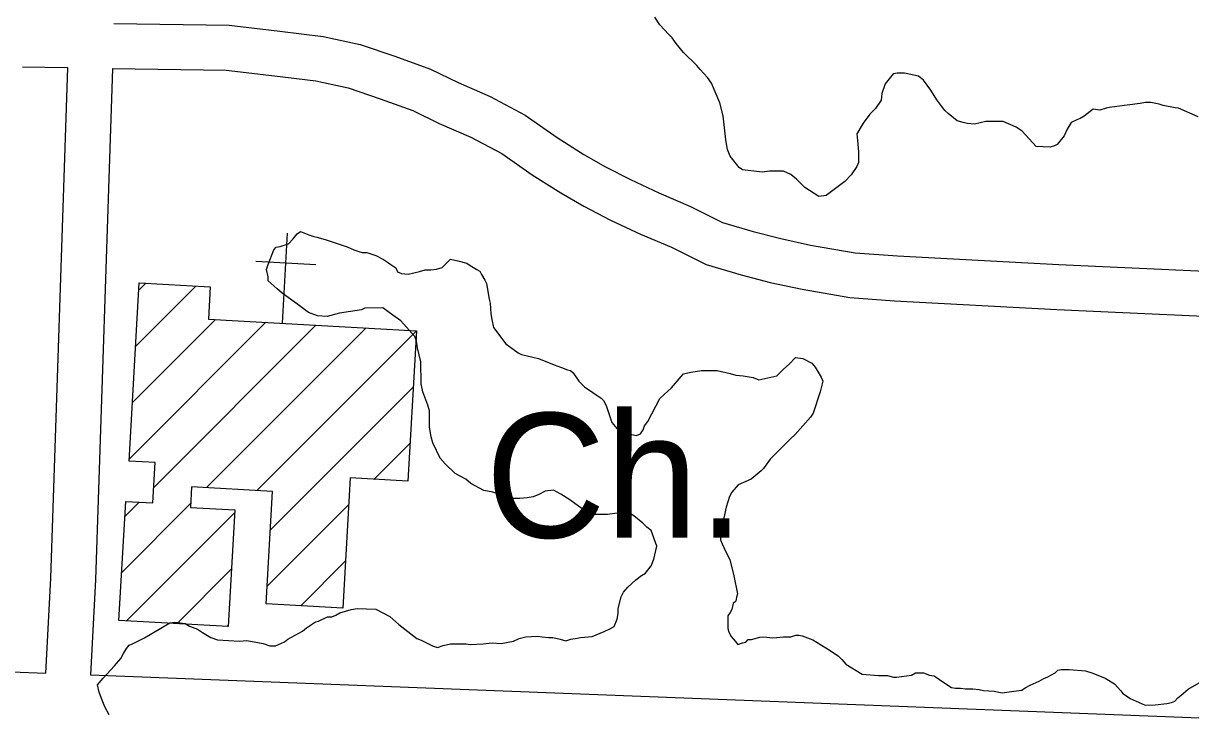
# Model space of a CAD drawing. Extents: x 3677843 to 3715951, y 511991 to 537744.
# Drawn here: x 3703826 to 3704604, y 518165 to 518623 of the extents above; entities that cross this region are included whole.
import ezdxf

# ---------------------------------------------------------------- set-up
doc = ezdxf.new("R2010")
doc.units = 0
for name, color, linetype in [('V-ROAD-CNTR', 7, 'Continuous'), ('V-SITE-OTLN', 7, 'Continuous'), ('V-SITE-OTLN-IDEN', 7, 'Continuous'), ('V-SITE-VEGE', 7, 'Continuous')]:
    doc.layers.add(name, color=color, linetype=linetype)

msp = doc.modelspace()

# ---------------------------------------------------------------- linework, layer by layer
at = {"layer": 'V-ROAD-CNTR'}
for points in [[(3703886.52, 518622.92), (3703963.35, 518621.68), (3703997.12, 518617.8), (3704026.1, 518614.21), (3704050.66, 518608.95), (3704073.87, 518600.96), (3704097.51, 518592.48), (3704115.96, 518583.42), (3704137.43, 518574.19), (3704160.79, 518561.83), (3704181.94, 518546.92), (3704199.88, 518535.67), (3704214.13, 518527.42), (3704230.83, 518518.87), (3704249.89, 518509.96), (3704270.84, 518500.99), (3704292.25, 518490.27), (3704312.77, 518484.29), (3704331.06, 518479.53), (3704351, 518475.25), (3704380.73, 518470.15), (3704408.88, 518467.96), (3704516.55, 518462.21), (3704662.89, 518455.6)], [(3703825.57, 518593.9), (3703855.52, 518593.42)], [(3703855.52, 518593.42), (3703844.19, 518253.4), (3703840.94, 518190.09)], [(3703885.52, 518592.93), (3703874.16, 518252.13), (3703870.92, 518188.93)], [(3703885.52, 518592.93), (3703961.39, 518591.71), (3703993.56, 518588.01), (3704021.1, 518584.6), (3704042.61, 518579.99), (3704063.93, 518572.66), (3704085.8, 518564.81), (3704103.42, 518556.16), (3704124.47, 518547.1), (3704145.07, 518536.21), (3704165.32, 518521.93), (3704184.39, 518509.98), (3704199.76, 518501.07), (3704217.64, 518491.92), (3704237.63, 518482.57), (3704258.2, 518473.77), (3704281.25, 518462.22), (3704304.79, 518455.37), (3704324.13, 518450.33), (3704345.31, 518445.78), (3704377.03, 518440.35), (3704406.91, 518438.02), (3704515.07, 518432.25), (3704661.98, 518425.61)], [(3703808.34, 518191.33), (3703818.54, 518190.96), (3703840.94, 518190.09)], [(3703870.92, 518188.93), (3704604.8, 518160.55), (3705486.31, 518128.93)]]:
    msp.add_lwpolyline(points, dxfattribs=at)
at = {"layer": 'V-SITE-OTLN'}
for p, q in [((3703998.79, 518423.15), (3704002.18, 518483.06)), ((3704021.02, 518461.96), (3703981.08, 518464.22)), ((3703903.15, 518445.25), (3703907.67, 518449.77)), ((3703901.02, 518407.77), (3703941.13, 518447.87)), ((3703898.9, 518370.29), (3703954.29, 518425.68)), ((3703896.78, 518332.81), (3703987.75, 518423.78)), ((3703913.1, 518313.78), (3704021.21, 518421.88)), ((3703948.29, 518313.62), (3704054.67, 518419.99)), ((3703981.75, 518311.72), (3704088.13, 518418.09)), ((3703990.83, 518285.44), (3704086, 518380.61)), ((3704059.89, 518319.15), (3704083.88, 518343.13)), ((3703891.68, 518257), (3703937.63, 518302.95)), ((3703893.81, 518294.48), (3703903.27, 518303.95)), ((3703988.7, 518247.96), (3704043, 518302.26)), ((3703894.89, 518224.86), (3703967.01, 518296.98)), ((3704011.02, 518234.92), (3704040.87, 518264.78)), ((3703928.35, 518222.96), (3703964.89, 518259.5)), ((3703961.81, 518221.07), (3703962.76, 518222.02))]:
    msp.add_line(p, q, dxfattribs=at)
msp.add_lwpolyline([(3704088.13, 518418.09), (3704082.44, 518317.87), (3704044.01, 518320.05), (3704039.09, 518233.33), (3703988.04, 518236.22), (3703992.28, 518311.12), (3703938.27, 518314.18), (3703937.49, 518300.42), (3703967.11, 518298.74), (3703962.7, 518221.02), (3703889.88, 518225.14), (3703894.37, 518304.46), (3703912.52, 518303.43), (3703914.04, 518330.36), (3703896.69, 518331.34), (3703903.42, 518450.01), (3703950.78, 518447.32), (3703949.57, 518425.94)], close=True, dxfattribs=at)
at = {"layer": 'V-SITE-VEGE'}
for points in [[(3704609.29, 518560.71), (3704596.33, 518566.48), (3704594.08, 518566.54), (3704585.98, 518568.11), (3704583.29, 518569.09), (3704577.9, 518570.14), (3704574.28, 518570.24), (3704570.64, 518569.43), (3704555.22, 518567.58), (3704550.23, 518566.81), (3704547.96, 518566.42), (3704543.85, 518565.17), (3704539.38, 518565.7), (3704533.46, 518561.18), (3704530.7, 518559.45), (3704528.42, 518558.6), (3704524.75, 518556.89), (3704521.92, 518552.45), (3704520, 518547.98), (3704515.32, 518542.22), (3704513.49, 518541.37), (3704510.75, 518540.54), (3704501.27, 518540.79), (3704491.93, 518551.1), (3704488.09, 518553.8), (3704479.34, 518557.56), (3704467.88, 518557.48), (3704460.26, 518555.79), (3704455.35, 518556.31), (3704452.62, 518556.84), (3704448.79, 518557.9), (3704442.76, 518562.77), (3704440.56, 518564.94), (3704435.06, 518571.99), (3704431.2, 518578.51), (3704426.25, 518585.03), (3704422.96, 518587.73), (3704413.67, 518589.85), (3704408.76, 518589.82), (3704406.04, 518589.26), (3704400.63, 518582.68), (3704398.49, 518576.11), (3704397.97, 518571.75), (3704394.19, 518566.27), (3704390.4, 518562.43), (3704386.07, 518556.4), (3704381.76, 518549.28), (3704382.33, 518544.92), (3704382.93, 518537.29), (3704382.98, 518530.2), (3704381.9, 518527.46), (3704378.12, 518521.98), (3704373.78, 518517.59), (3704361.3, 518508.24), (3704356.4, 518507.66), (3704347.08, 518513.6), (3704341.59, 518519.02), (3704337.76, 518522.26), (3704332.83, 518524.41), (3704323.56, 518524.35), (3704318.66, 518523.77), (3704305.56, 518525.32), (3704303.36, 518526.95), (3704297.31, 518534.54), (3704295.65, 518538.89), (3704294.51, 518545.43), (3704292.77, 518561.24), (3704290.54, 518569.95), (3704285, 518583), (3704282.24, 518586.8), (3704277.3, 518592.23), (3704275.1, 518594.94), (3704266.31, 518603.61), (3704261.37, 518609.58), (3704258.61, 518613.38), (3704256.42, 518615.54), (3704250.38, 518622.05), (3704247.07, 518626.94)], [(3704138.73, 518210.2), (3704144.74, 518209.7), (3704152.91, 518211.39), (3704156.71, 518213.05), (3704161.07, 518214.17), (3704168.7, 518214.76), (3704171.98, 518214.24), (3704176.34, 518213.72), (3704179.07, 518213.74), (3704183.99, 518212.68), (3704187.81, 518211.62), (3704191.08, 518212.73), (3704195.44, 518213.3), (3704197.62, 518213.86), (3704205.25, 518214.46), (3704213.41, 518217.78), (3704217.21, 518219.45), (3704219.93, 518221.1), (3704222.08, 518226.02), (3704222.6, 518229.85), (3704222.58, 518233.12), (3704224.71, 518240.77), (3704226.33, 518244.05), (3704229.03, 518247.34), (3704234.45, 518252.29), (3704238.25, 518255.04), (3704240.97, 518256.69), (3704244.76, 518261.63), (3704246.36, 518266), (3704248.48, 518274.74), (3704244.6, 518285.08), (3704241.86, 518287.24), (3704239.11, 518289.95), (3704233.08, 518294.82), (3704228.7, 518297.52), (3704215.62, 518295.8), (3704201.44, 518295.71), (3704198.69, 518299.5), (3704190.47, 518305.45), (3704184.44, 518309.23), (3704179.52, 518311.92), (3704174.06, 518311.34), (3704169.72, 518309.13), (3704165.91, 518307.47), (3704162.1, 518306.9), (3704157.19, 518306.32), (3704152.28, 518306.29), (3704139.16, 518310.57), (3704133.16, 518311.62), (3704124.4, 518316.47), (3704121.11, 518319.17), (3704113.99, 518322.95), (3704107.41, 518329.45), (3704104.1, 518333.24), (3704099.13, 518343.57), (3704098.01, 518347.39), (3704096.88, 518353.92), (3704096.81, 518364.83), (3704095.69, 518368.64), (3704092.36, 518377.35), (3704091.24, 518382.79), (3704091.14, 518397.52), (3704088.9, 518406.78), (3704088.32, 518411.14), (3704087.21, 518414.4), (3704077.87, 518424.71), (3704072.39, 518428.49), (3704065.82, 518433.35), (3704053.81, 518433.28), (3704051.64, 518432.17), (3704036.93, 518429.89), (3704028.76, 518427.65), (3704022.21, 518428.16), (3704016.2, 518430.3), (3704011.81, 518433.54), (3704009.07, 518435.71), (3703998.66, 518443.27), (3703995.37, 518445.98), (3703989.33, 518451.39), (3703989.31, 518454.12), (3703988.19, 518459.02), (3703989.26, 518462.3), (3703993.01, 518472.15), (3703994.64, 518473.79), (3703997.36, 518474.36), (3704002.81, 518476.03), (3704006.06, 518479.32), (3704008.76, 518482.61), (3704010.93, 518484.26), (3704016.4, 518482.12), (3704019.68, 518481.04), (3704021.87, 518480.52), (3704027.33, 518478.92), (3704042.09, 518474.1), (3704046.47, 518471.95), (3704049.75, 518470.88), (3704051.93, 518470.35), (3704055.21, 518470.37), (3704061.22, 518468.23), (3704066.15, 518465.54), (3704068.88, 518463.92)], [(3704068.88, 518463.92), (3704071.08, 518462.29), (3704074.36, 518460.13), (3704075.47, 518457.42), (3704078.21, 518456.34), (3704082.57, 518455.83), (3704090.2, 518457.51), (3704094.01, 518458.63), (3704097.83, 518458.65), (3704101.64, 518459.22), (3704105.45, 518460.34), (3704110.87, 518465.83), (3704115.79, 518464.77), (3704121.8, 518463.17), (3704123.99, 518461.55), (3704128.37, 518458.85), (3704130.56, 518457.78), (3704131.66, 518455.6), (3704133.87, 518451.8), (3704134.98, 518449.62), (3704136.68, 518439.27), (3704137.24, 518436.55), (3704137.84, 518429.46), (3704138.41, 518425.65), (3704139.53, 518420.2), (3704147.79, 518409.35), (3704156.01, 518403.4), (3704158.2, 518402.33), (3704169.67, 518399.67), (3704180.06, 518395.38), (3704184.98, 518393.77), (3704188.81, 518392.16), (3704190.99, 518391.63), (3704192.64, 518390.01), (3704196.49, 518384.58), (3704200.34, 518380.79), (3704211.29, 518373.22), (3704212.94, 518371.6), (3704214.6, 518368.34), (3704218.49, 518356.91), (3704221.79, 518353.11), (3704223.98, 518352.03), (3704227.81, 518349.88), (3704234.91, 518348.29), (3704237.63, 518349.4), (3704239.25, 518352.13), (3704240.33, 518354.87), (3704242.49, 518357.61), (3704250.57, 518372.93), (3704253.28, 518375.68), (3704258.16, 518380.07), (3704264.65, 518387.75), (3704266.28, 518389.4), (3704271.18, 518390.52), (3704278.26, 518391.66), (3704288.62, 518391.73), (3704297.37, 518389.61), (3704301.19, 518388.54), (3704306.1, 518388.03), (3704312.66, 518386.98), (3704316.48, 518385.37), (3704328.47, 518388.17), (3704332.8, 518392.57), (3704336.59, 518395.86), (3704340.93, 518400.26), (3704345.84, 518399.74), (3704351.86, 518396.51), (3704354.06, 518393.8), (3704357.92, 518387.28), (3704359.03, 518384.56), (3704358.51, 518381.83), (3704357.44, 518377.46), (3704352.63, 518363.24), (3704351.01, 518360.5), (3704340.72, 518348.98), (3704337.47, 518346.23), (3704323.92, 518332.51), (3704319.6, 518326.48), (3704317.97, 518324.83), (3704311.46, 518319.34), (3704302.76, 518315.46), (3704298.43, 518310.52), (3704296.81, 518307.79), (3704294.68, 518300.68), (3704292.56, 518290.3), (3704292.06, 518284.3), (3704290.98, 518282.11), (3704291, 518278.84), (3704292.11, 518276.12), (3704294.33, 518271.23), (3704297.09, 518265.79), (3704299.89, 518254.9), (3704302.15, 518242.91), (3704301.62, 518240.73), (3704301.09, 518238), (3704299.46, 518236.35), (3704298.4, 518232.53), (3704297.32, 518230.34), (3704295.7, 518228.15), (3704295.75, 518219.96), (3704296.31, 518217.78)], [(3703883.24, 518162.16), (3703880.48, 518167.6), (3703878.26, 518173.04), (3703876.59, 518177.39), (3703875.47, 518182.29), (3703879.26, 518186.68), (3703886.84, 518194.91), (3703891.17, 518199.85), (3703892.79, 518203.13), (3703894.95, 518206.42), (3703896.57, 518208.61), (3703899.29, 518209.72), (3703906.9, 518213.59), (3703923.74, 518223.52), (3703927.01, 518224.08), (3703934.11, 518223.04), (3703936.85, 518221.42), (3703942.31, 518219.27), (3703945.6, 518217.11), (3703951.08, 518213.88), (3703955.45, 518212.27), (3703970.19, 518211.28), (3703975.09, 518211.85), (3703986.01, 518209.74), (3703990.39, 518208.14), (3703994.21, 518208.16), (3704000.19, 518210.93), (3704002.36, 518212.58), (3704012.14, 518218.1), (3704014.85, 518220.3), (3704020.83, 518224.15), (3704023, 518224.72), (3704028.98, 518227.48), (3704031.71, 518227.5), (3704034.43, 518228.61), (3704037.15, 518230.26), (3704044.77, 518232.49), (3704048.59, 518233.06), (3704061.13, 518232.6), (3704070.44, 518227.75), (3704076.47, 518222.34), (3704088.53, 518213.15), (3704091.27, 518212.07), (3704098.93, 518208.3), (3704102.21, 518207.23), (3704106.02, 518208.35), (3704110.92, 518209.48), (3704121.28, 518209.54), (3704124.01, 518209.02), (3704132.74, 518209.62), (3704138.73, 518210.2)], [(3704296.31, 518217.78), (3704297.97, 518214.52), (3704300.72, 518211.27), (3704302.37, 518209.1), (3704305.64, 518210.21), (3704307.81, 518210.77), (3704309.44, 518212.42), (3704311.62, 518212.43), (3704317.06, 518214.1), (3704319.79, 518214.12), (3704325.79, 518213.62), (3704332.88, 518214.21), (3704337.79, 518214.24), (3704341.06, 518215.35), (3704343.23, 518215.37), (3704345.42, 518214.84), (3704352.53, 518212.16), (3704355.27, 518210.54), (3704364.03, 518205.14), (3704369.51, 518201.36), (3704371.71, 518199.19), (3704374.46, 518195.94), (3704385.41, 518189.47), (3704396.32, 518188.45), (3704402.32, 518188.48), (3704406.15, 518187.42), (3704408.33, 518187.43), (3704418.14, 518188.59), (3704420.85, 518190.24), (3704426.31, 518190.28), (3704430.14, 518188.67), (3704433.41, 518188.14), (3704440.54, 518183.28), (3704444.92, 518180.58), (3704447.65, 518180.05), (3704450.92, 518180.08), (3704454.2, 518179.55), (3704459.11, 518179.59), (3704463.47, 518179.07), (3704466.2, 518178.54), (3704473.3, 518178.04), (3704478.76, 518176.99), (3704486.39, 518178.13), (3704491.84, 518178.71), (3704494.01, 518180.36), (3704497.27, 518182.02), (3704503.25, 518184.79), (3704506.51, 518186.44), (3704509.23, 518187.55), (3704514.12, 518190.31), (3704515.75, 518191.96), (3704517.93, 518192.52), (3704523.38, 518192.55), (3704534.3, 518191.53), (3704539.23, 518190.05), (3704547.28, 518186.67), (3704553.51, 518182.88), (3704557.9, 518178.24), (3704559.21, 518176.4), (3704560.99, 518175.45), (3704564.09, 518173.1), (3704573.93, 518168.77), (3704580.71, 518169.04), (3704588.42, 518169.74), (3704591.6, 518170.56), (3704593.89, 518171.4), (3704595.75, 518173.61), (3704598.06, 518175.36), (3704602.69, 518179.3), (3704610.04, 518183.63)]]:
    msp.add_lwpolyline(points, dxfattribs=at)

# ---------------------------------------------------------------- texts
at = {"layer": 'V-SITE-OTLN-IDEN'}
msp.add_text('Ch.', height=83, dxfattribs=at).set_placement((3704134.14, 518280.28))

doc.saveas('drawing.dxf')
